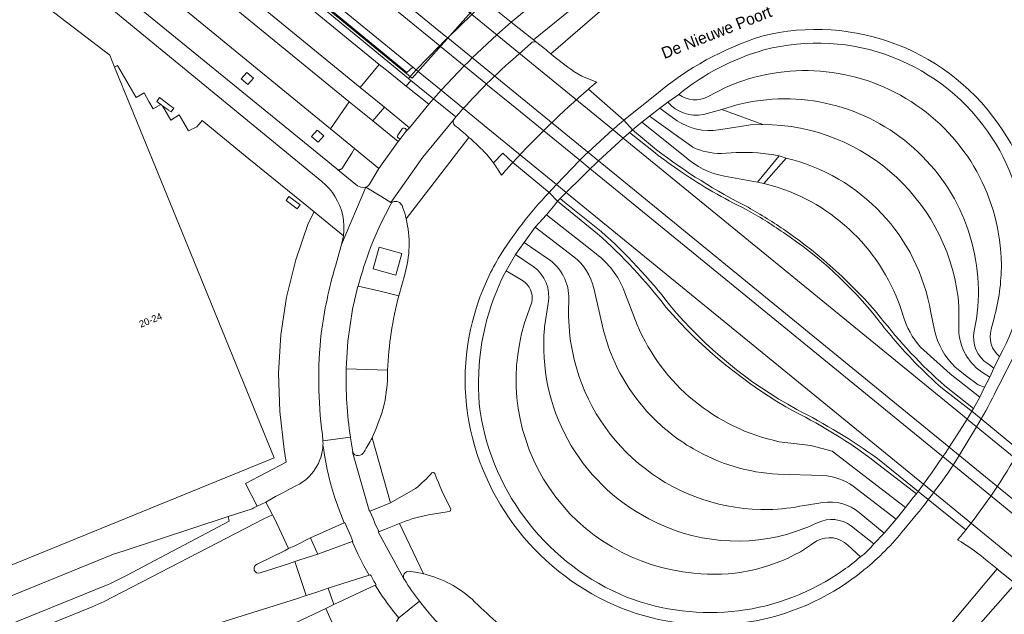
# Model space of a CAD drawing. Header units: metres. Extents: x 151448 to 154749, y 463108 to 465296.
# Tile 286 of 449: x 154432 to 154539, y 463343 to 463407. Entities that reach past the tile are written whole.
import ezdxf
from ezdxf.enums import TextEntityAlignment as Align

# ---------------------------------------------------------------- set-up
doc = ezdxf.new("R2010")
doc.units = ezdxf.units.M
for name, color, linetype, lineweight in [('B-PV-GR-GROENVOORZIENING-GV', 253, 'Continuous', 9), ('B-PV-IE-MEUBILAIR_WEGMEUBILAIR-G', 253, 'Continuous', 9), ('B-PV-IE-TERREINAFSCHEIDING_KUNSTMATIG_MUUR-GV', 253, 'Continuous', 9), ('B-PV-KW-KUNSTWERK_DEK-GV', 253, 'Continuous', 9), ('B-PV-KW-KUNSTWERK_LANDHOOFD-GV', 253, 'Continuous', 9), ('B-PV-OG-BEBOUWING-GV', 1, 'Continuous', 9), ('B-PV-OG-BEBOUWING-T18', 2, 'Continuous', 9), ('B-PV-OG-TERREIN_BEGROEID-GV', 253, 'Continuous', 9), ('B-PV-OG-TERREIN_ERF-GV', 253, 'Continuous', 9), ('B-PV-OG-TOPOGRAFIE-T18', 2, 'Continuous', 9), ('B-PV-VH-GESLOTENVERHARDING_ASFALT-GV', 253, 'Continuous', 9), ('B-PV-VH-OPENVERHARDING_BETONSTRAATSTEEN-GV', 253, 'Continuous', 9), ('B-PV-VH-OPENVERHARDING_TEGEL-GV', 253, 'Continuous', 9)]:
    doc.layers.add(name, color=color, linetype=linetype, lineweight=lineweight)
doc.styles.add('Drong', font='txt', dxfattribs={"height": 1.8})

msp = doc.modelspace()

# ---------------------------------------------------------------- linework, layer by layer
at = {"layer": 'B-PV-GR-GROENVOORZIENING-GV', "flags": 128}
for points in [[(154456.966, 463401.505), (154456.359, 463400.808), (154457.068, 463400.208), (154457.682, 463400.895)], [(154464.576, 463395.252), (154463.969, 463394.555), (154464.678, 463393.955), (154465.292, 463394.643)]]:
    msp.add_lwpolyline(points, close=True, dxfattribs=at)
msp.add_lwpolyline([(154437.634, 463332.403), (154438.167, 463331.299), (154438.494, 463330.622), (154462.861, 463342.217), (154465.508, 463343.476), (154466.391, 463343.896), (154465.786, 463345.661), (154464.538, 463345.239), (154463.408, 463344.878), (154462.33, 463344.531), (154453.477, 463341.744)], dxfattribs=at)
at = {"layer": 'B-PV-IE-MEUBILAIR_WEGMEUBILAIR-G', "flags": 128}
for points in [[(154397.262, 463477.333), (154481.825, 463408.691), (154474.85, 463400.871)], [(154474.85, 463400.871), (154391.141, 463469.563)]]:
    msp.add_lwpolyline(points, dxfattribs=at)
at = {"layer": 'B-PV-IE-TERREINAFSCHEIDING_KUNSTMATIG_MUUR-GV', "flags": 128}
msp.add_lwpolyline([(154474.935, 463402.067), (154474.27, 463401.498), (154391.554, 463469.619), (154390.953, 463469.958), (154390.777, 463469.764), (154432.919, 463435.059), (154474.461, 463400.848), (154475.292, 463401.773), (154475.293, 463401.774)], close=True, dxfattribs=at)
for points in [[(154498.683, 463395.272), (154498.546, 463395.15), (154498.373, 463394.996), (154501.131, 463392.783)], [(154501.298, 463393.112), (154498.683, 463395.272)], [(154490.588, 463387.549), (154494.913, 463384.045)], [(154495.306, 463384.279), (154491.337, 463387.466), (154490.871, 463387.84)], [(154532.216, 463367.279), (154535.125, 463365.061), (154535.414, 463364.823), (154535.601, 463365.128), (154532.483, 463367.566)], [(154529.609, 463356.154), (154529.176, 463356.505), (154525.213, 463359.711)], [(154524.874, 463359.404), (154529.402, 463355.873)]]:
    msp.add_lwpolyline(points, dxfattribs=at)
at = {"layer": 'B-PV-IE-TERREINAFSCHEIDING_KUNSTMATIG_MUUR-GV'}
for points in [[(154501.131, 463392.783, 0.0153377), (154503.963, 463390.736)], [(154511.191, 463386.9, -0.0444174), (154501.298, 463393.112)], [(154503.963, 463390.736, 0.0353306), (154510.974, 463386.674)], [(154490.871, 463387.84, 0.0034836), (154490.588, 463387.549)], [(154510.974, 463386.674, -0.0295563), (154515.013, 463384.157)], [(154515.265, 463384.355, 0.0203897), (154511.191, 463386.9)], [(154494.913, 463384.045, -0.0471492), (154502.304, 463376.101)], [(154502.731, 463376.3, 0.0484317), (154495.306, 463384.279)], [(154515.013, 463384.157, -0.0787685), (154525.23, 463374.772)], [(154525.504, 463375.025, 0.066586), (154515.265, 463384.355)], [(154502.304, 463376.101, 0.0862268), (154516.267, 463364.747)], [(154516.459, 463365.033, -0.094144), (154502.731, 463376.3)], [(154525.23, 463374.772, 0.0283194), (154529.212, 463370.155)], [(154532.483, 463367.566, -0.0470965), (154525.504, 463375.025)], [(154529.212, 463370.155, 0.0193712), (154532.216, 463367.279)], [(154525.213, 463359.711, 0.0376654), (154516.459, 463365.033)], [(154516.267, 463364.747, -0.0477446), (154524.874, 463359.404)], [(154529.402, 463355.873, 0.0040062), (154529.609, 463356.154)]]:
    msp.add_lwpolyline(points, format="xyb", dxfattribs=at)
at = {"layer": 'B-PV-KW-KUNSTWERK_DEK-GV', "flags": 128}
for points in [[(154489.168, 463404.075), (154488.335, 463404.736), (154487.99, 463405.01), (154485.564, 463406.938), (154482.692, 463409.253), (154482.217, 463408.676), (154481.301, 463407.781), (154478.699, 463405.239), (154478.698, 463405.238), (154478.255, 463404.805), (154477.833, 463404.373), (154477.831, 463404.371), (154475.293, 463401.774), (154475.292, 463401.773), (154474.461, 463400.848), (154474.722, 463400.633), (154477.183, 463398.631), (154479.596, 463396.693), (154479.388, 463396.451)], [(154494.82, 463400.455), (154493.656, 463400.896), (154493.195, 463401.105), (154492.329, 463401.615)], [(154498.373, 463394.996), (154498.546, 463395.15), (154498.683, 463395.272), (154497.77, 463396.326), (154493.938, 463399.699)], [(154490.871, 463387.84), (154491.524, 463388.506), (154493.237, 463390.213), (154494.121, 463391.071), (154494.122, 463391.072), (154494.731, 463391.655), (154495.008, 463391.917), (154496.776, 463393.561), (154497.69, 463394.389), (154498.373, 463394.996)], [(154485.731, 463391.744), (154489.683, 463388.518), (154490.588, 463387.549)], [(154540.557, 463360.586), (154536.423, 463363.992), (154535.414, 463364.823), (154534.901, 463363.984), (154533.815, 463362.266), (154532.941, 463360.928), (154532.575, 463360.379), (154532.267, 463359.92)], [(154532.267, 463359.92), (154531.101, 463358.231), (154530.166, 463356.918), (154529.609, 463356.154), (154529.74, 463356.048), (154530.697, 463355.272), (154534.744, 463351.989)], [(154536.698, 463348.935), (154538.153, 463347.754), (154538.257, 463347.669), (154539.739, 463346.455)]]:
    msp.add_lwpolyline(points, dxfattribs=at)
at = {"layer": 'B-PV-KW-KUNSTWERK_DEK-GV'}
for points in [[(154489.857, 463403.507, -0.0024406), (154489.168, 463404.075)], [(154492.329, 463401.615, -0.0142598), (154489.857, 463403.507)], [(154493.938, 463399.699, -0.0024276), (154494.82, 463400.455)], [(154479.388, 463396.451, 0.4090456), (154479.468, 463395.771)], [(154479.468, 463395.771, -0.0126757), (154481.001, 463394.47)], [(154481.001, 463394.47, -0.0120184), (154482.46, 463393.103)], [(154482.46, 463393.103, -0.0353573), (154483.643, 463391.713)], [(154483.643, 463391.713, -0.030615), (154484.516, 463390.368)], [(154484.516, 463390.368, -0.0019462), (154485.731, 463391.744)], [(154490.588, 463387.549, -0.0034836), (154490.871, 463387.84)], [(154534.744, 463351.989, -0.0050081), (154533.863, 463350.896)], [(154533.863, 463350.896, -0.0441802), (154536.698, 463348.935)]]:
    msp.add_lwpolyline(points, format="xyb", dxfattribs=at)
at = {"layer": 'B-PV-KW-KUNSTWERK_LANDHOOFD-GV', "flags": 128}
for points in [[(154485.564, 463406.938), (154482.692, 463409.253), (154482.217, 463408.676), (154481.301, 463407.781), (154496.568, 463395.306), (154496.601, 463395.279), (154497.69, 463394.389), (154498.373, 463394.996), (154498.546, 463395.15), (154498.683, 463395.272), (154497.77, 463396.326), (154493.938, 463399.699)], [(154489.168, 463404.075), (154488.335, 463404.736), (154487.99, 463405.01), (154485.564, 463406.938)], [(154490.871, 463387.84), (154491.524, 463388.506), (154490.46, 463389.376), (154483.052, 463395.432), (154480.397, 463397.602), (154477.997, 463399.564), (154475.503, 463401.603), (154475.297, 463401.771), (154475.293, 463401.774), (154475.292, 463401.773), (154474.461, 463400.848), (154474.722, 463400.633), (154477.183, 463398.631), (154479.596, 463396.693), (154479.388, 463396.451)], [(154494.82, 463400.455), (154493.656, 463400.896), (154493.195, 463401.105), (154492.329, 463401.615)], [(154485.731, 463391.744), (154489.683, 463388.518), (154490.588, 463387.549)], [(154540.557, 463360.586), (154536.423, 463363.992), (154535.414, 463364.823), (154534.901, 463363.984), (154551.309, 463350.576), (154551.31, 463350.577), (154551.791, 463351.332), (154548.929, 463353.69), (154546.746, 463355.488)], [(154543.111, 463345.205), (154543.114, 463345.202), (154545.335, 463343.4), (154545.84, 463342.991), (154546.372, 463343.666), (154546.374, 463343.668), (154530.166, 463356.918), (154529.609, 463356.154), (154529.74, 463356.048), (154530.697, 463355.272), (154534.744, 463351.989)], [(154536.698, 463348.935), (154538.153, 463347.754), (154538.257, 463347.669), (154539.739, 463346.455)]]:
    msp.add_lwpolyline(points, dxfattribs=at)
at = {"layer": 'B-PV-KW-KUNSTWERK_LANDHOOFD-GV'}
for points in [[(154489.857, 463403.507, -0.0024406), (154489.168, 463404.075)], [(154492.329, 463401.615, -0.0142598), (154489.857, 463403.507)], [(154493.938, 463399.699, -0.0024276), (154494.82, 463400.455)], [(154479.388, 463396.451, 0.4090456), (154479.468, 463395.771)], [(154479.468, 463395.771, -0.0126757), (154481.001, 463394.47)], [(154481.001, 463394.47, -0.0120184), (154482.46, 463393.103)], [(154482.46, 463393.103, -0.0353573), (154483.643, 463391.713)], [(154483.643, 463391.713, -0.030615), (154484.516, 463390.368)], [(154484.516, 463390.368, -0.0019462), (154485.731, 463391.744)], [(154490.588, 463387.549, -0.0034836), (154490.871, 463387.84)], [(154534.744, 463351.989, -0.0050081), (154533.863, 463350.896)], [(154533.863, 463350.896, -0.0441802), (154536.698, 463348.935)]]:
    msp.add_lwpolyline(points, format="xyb", dxfattribs=at)
at = {"layer": 'B-PV-OG-BEBOUWING-GV', "flags": 128}
msp.add_lwpolyline([(154403.774, 463336.867), (154459.928, 463359.775), (154450.897, 463381.916), (154444.491, 463397.594), (154442.667, 463402.075), (154442.147, 463403.353), (154421.362, 463419.229)], dxfattribs=at)
for points in [[(154447.668, 463398.027), (154447.851, 463397.893), (154448.474, 463397.433), (154448.475, 463397.418), (154448.78, 463397.219), (154449.059, 463397.621), (154448.766, 463397.841), (154448.764, 463397.855), (154447.523, 463398.772), (154447.232, 463398.349)], [(154461.532, 463388.07), (154461.216, 463387.647), (154462.415, 463386.743), (154462.73, 463387.157)]]:
    msp.add_lwpolyline(points, close=True, dxfattribs=at)
at = {"layer": 'B-PV-OG-TERREIN_BEGROEID-GV'}
for points in [[(154537.607, 463394.398, 0.3242203), (154512.911, 463403.929)], [(154512.911, 463403.929, 0.1039662), (154503.707, 463399.118)], [(154508.764, 463399.861, -0.5392566), (154538.6, 463380.728)], [(154503.707, 463399.118, 0.295573), (154506.867, 463398.902)], [(154506.36, 463396.937, -0.2694398), (154502.529, 463398.267)], [(154535.914, 463374.823, 0.5328078), (154509.991, 463397.989)], [(154512.778, 463395.872, -0.3905273), (154534.014, 463376.125)], [(154538.403, 463370.737, 0.2747986), (154537.607, 463394.398)], [(154508.298, 463392.724, -0.1052341), (154505.219, 463393.398)], [(154514.577, 463392.454, 0.0614186), (154509.905, 463392.823)], [(154504.353, 463392.389, 0.1327726), (154508.637, 463390.262)], [(154530.968, 463375.529, 0.3006448), (154515.3, 463392.228)], [(154513.202, 463389.414, -0.2500172), (154527.69, 463376.056)], [(154473.683, 463387.208, 0.4041447), (154472.649, 463387.432)], [(154474.216, 463385.658, 0.0577119), (154473.842, 463386.86)], [(154474.047, 463379.628, 0.1315639), (154474.216, 463385.658)], [(154470.366, 463382.553, 0.0274819), (154469.021, 463378.368)], [(154491.807, 463376.91, 0.2602653), (154489.503, 463381.36)], [(154492.34, 463381.551, -0.1680361), (154494.518, 463378.135)], [(154497.75, 463377.948, 0.1377366), (154494.774, 463381.849)], [(154485.013, 463380.034, 0.0219176), (154484.036, 463377.941)], [(154487.96, 463380.493, -0.2974586), (154489.558, 463376.505)], [(154538.6, 463380.728, -0.0681326), (154537.806, 463374.916)], [(154487.799, 463376.627, 0.3004184), (154486.806, 463378.988)], [(154484.036, 463377.941, 0.1280598), (154482.208, 463364.791)], [(154492.185, 463371.347, -0.0512051), (154491.786, 463375.664)], [(154528.122, 463374.725, 0.1188357), (154530.197, 463371.421)], [(154505.322, 463347.312, -0.4765871), (154487.012, 463374.4)], [(154489.173, 463373.784, 0.3039905), (154500.473, 463353.186)], [(154495.553, 463373.575, 0.1214789), (154500.257, 463364.815)], [(154514.558, 463361.533, -0.2449651), (154499.2, 463374.187)], [(154533.605, 463369.598, -0.1449198), (154531.357, 463373.611)], [(154533.998, 463374.081, 0.2569535), (154536.44, 463369.083)], [(154537.161, 463369.946, -0.315825), (154535.673, 463373.524)], [(154537.51, 463373.7, 0.3087372), (154538.403, 463370.737)], [(154512.575, 463354.188, -0.3521076), (154492.185, 463371.347)], [(154467.733, 463369.428, 0.0460855), (154468.188, 463362.03)], [(154471.691, 463365.024, 0.0653084), (154472.201, 463369.282)], [(154470.518, 463361.944, 0.032742), (154471.691, 463365.024)], [(154482.208, 463364.791, 0.2624816), (154498.059, 463344.716)], [(154500.257, 463364.815, 0.0782123), (154505.277, 463360.753)], [(154469.678, 463360.442, 0.008968), (154470.518, 463361.944)], [(154505.277, 463360.753, 0.1166866), (154514.436, 463358)], [(154468.444, 463360.425, 0.395725), (154469.025, 463360.033)], [(154469.025, 463360.033, 0.2488642), (154469.678, 463360.442)], [(154519.261, 463357.873, -0.1405704), (154522.578, 463356.719)], [(154513.387, 463354.191, -0.0110657), (154512.575, 463354.188)], [(154517.287, 463354.638, -0.0462727), (154513.387, 463354.191)], [(154523.219, 463353.884, 0.2089857), (154519.275, 463354.942)], [(154500.473, 463353.186, 0.2072278), (154516.338, 463351.802)], [(154518.703, 463352.761, -0.2815876), (154522.368, 463352.403)], [(154516.338, 463351.802, 0.0319364), (154518.703, 463352.761)], [(154521.972, 463350.317, 0.3319628), (154518.637, 463350.8)], [(154516.854, 463349.625, -0.1584213), (154505.322, 463347.312)], [(154521.501, 463347.625, 0.0233283), (154523.344, 463349.064)], [(154474.11, 463347.353, 0.3283997), (154473.964, 463346.702)], [(154474.702, 463347.498, 0.1973789), (154474.11, 463347.353)], [(154481.337, 463344.477, 0.1228178), (154476.247, 463347.178)], [(154498.059, 463344.716, 0.2514006), (154521.501, 463347.625)], [(154474.011, 463346.616, 0.034306), (154475.662, 463344.268)], [(154475.662, 463344.268, 0.1103718), (154489.184, 463332.991)], [(154486.623, 463339.808, -0.0248097), (154481.337, 463344.477)]]:
    msp.add_lwpolyline(points, format="xyb", dxfattribs=at)
at = {"layer": 'B-PV-OG-TERREIN_BEGROEID-GV', "flags": 128}
for points in [[(154506.867, 463398.902), (154508.764, 463399.861)], [(154502.529, 463398.267), (154501.655, 463397.641), (154502.388, 463397.087), (154503.537, 463396.273), (154504.035, 463395.967), (154504.56, 463395.709), (154505.106, 463395.502), (154505.67, 463395.347), (154506.246, 463395.246), (154506.828, 463395.199), (154507.413, 463395.207), (154507.994, 463395.27), (154510.129, 463395.62), (154511.447, 463395.816), (154512.778, 463395.872), (154508.369, 463397.498)], [(154509.991, 463397.989), (154508.369, 463397.498)], [(154508.369, 463397.498), (154506.36, 463396.937)], [(154508.369, 463397.498), (154512.778, 463395.872)], [(154505.219, 463393.398), (154500.517, 463396.764), (154499.699, 463396.122), (154504.353, 463392.389)], [(154509.905, 463392.823), (154508.298, 463392.724)], [(154508.637, 463390.262), (154512.231, 463389.62), (154514.577, 463392.454)], [(154515.3, 463392.228), (154512.916, 463389.481)], [(154512.916, 463389.481), (154513.202, 463389.414)], [(154472.649, 463387.432), (154472.629, 463387.393), (154472.548, 463387.236), (154471.387, 463384.998), (154470.563, 463383.074), (154470.366, 463382.553)], [(154473.842, 463386.86), (154473.77, 463387.102), (154473.683, 463387.208)], [(154494.774, 463381.849), (154489.375, 463386.098), (154488.149, 463384.734), (154492.34, 463381.551)], [(154489.503, 463381.36), (154486.985, 463383.104), (154486.03, 463381.784), (154487.96, 463380.493)], [(154486.806, 463378.988), (154485.013, 463380.034)], [(154469.021, 463378.368), (154471.259, 463377.848), (154473.406, 463377.31), (154473.725, 463378.463), (154474.047, 463379.628)], [(154494.518, 463378.135), (154495.553, 463373.575)], [(154499.2, 463374.187), (154497.75, 463377.948)], [(154487.012, 463374.4), (154487.323, 463375.281), (154487.799, 463376.627)], [(154491.786, 463375.664), (154491.807, 463376.91)], [(154489.558, 463376.505), (154489.188, 463373.951), (154489.173, 463373.784)], [(154527.69, 463376.056), (154528.122, 463374.725)], [(154531.357, 463373.611), (154530.968, 463375.529)], [(154534.014, 463376.125), (154533.998, 463374.081)], [(154535.673, 463373.524), (154535.914, 463374.823)], [(154537.806, 463374.916), (154537.51, 463373.7)], [(154530.197, 463371.421), (154533.048, 463368.86), (154536.26, 463366.351), (154536.765, 463367.425), (154536.095, 463367.689), (154534.838, 463368.627), (154533.605, 463369.598)], [(154472.201, 463369.282), (154467.733, 463369.428)], [(154536.44, 463369.083), (154537.347, 463368.519), (154537.785, 463369.473), (154537.161, 463369.946)], [(154468.188, 463362.03), (154468.199, 463361.957), (154468.444, 463360.425)], [(154522.578, 463356.719), (154527.234, 463353.155), (154528.242, 463354.415), (154520.283, 463360.521), (154517.972, 463361.102), (154514.558, 463361.533)], [(154514.436, 463358), (154519.261, 463357.873)], [(154519.275, 463354.942), (154517.287, 463354.638)], [(154522.368, 463352.403), (154524.792, 463350.476), (154525.935, 463351.646), (154523.219, 463353.884)], [(154518.637, 463350.8), (154518.053, 463350.415), (154516.854, 463349.625)], [(154523.344, 463349.064), (154521.972, 463350.317)], [(154476.247, 463347.178), (154476.07, 463347.222), (154475.48, 463347.368), (154474.702, 463347.498)], [(154473.964, 463346.702), (154474.011, 463346.616)]]:
    msp.add_lwpolyline(points, dxfattribs=at)
for points in [[(154515.3, 463392.228), (154514.577, 463392.454), (154512.231, 463389.62), (154512.916, 463389.481)], [(154473.09, 463379.567), (154470.644, 463380.252), (154471.298, 463382.586), (154473.743, 463381.901)]]:
    msp.add_lwpolyline(points, close=True, dxfattribs=at)
at = {"layer": 'B-PV-OG-TERREIN_ERF-GV', "flags": 128}
for points in [[(154501.131, 463392.783), (154498.373, 463394.996), (154497.69, 463394.389), (154498.076, 463394.074), (154534.611, 463364.221), (154534.897, 463363.987), (154534.901, 463363.984), (154535.414, 463364.823), (154535.125, 463365.061), (154532.216, 463367.279)], [(154491.524, 463388.506), (154490.871, 463387.84), (154491.337, 463387.466), (154495.306, 463384.279)], [(154525.213, 463359.711), (154529.176, 463356.505), (154529.609, 463356.154), (154530.166, 463356.918), (154491.955, 463388.154), (154491.524, 463388.506)]]:
    msp.add_lwpolyline(points, dxfattribs=at)
at = {"layer": 'B-PV-OG-TERREIN_ERF-GV'}
for points in [[(154503.963, 463390.736, -0.0153377), (154501.131, 463392.783)], [(154510.974, 463386.674, -0.0353306), (154503.963, 463390.736)], [(154515.013, 463384.157, 0.0295563), (154510.974, 463386.674)], [(154495.306, 463384.279, -0.0484317), (154502.731, 463376.3)], [(154525.23, 463374.772, 0.0787685), (154515.013, 463384.157)], [(154502.731, 463376.3, 0.094144), (154516.459, 463365.033)], [(154529.212, 463370.155, -0.0283194), (154525.23, 463374.772)], [(154532.216, 463367.279, -0.0193712), (154529.212, 463370.155)], [(154516.459, 463365.033, -0.0376654), (154525.213, 463359.711)]]:
    msp.add_lwpolyline(points, format="xyb", dxfattribs=at)
at = {"layer": 'B-PV-VH-GESLOTENVERHARDING_ASFALT-GV', "flags": 128}
for points in [[(154438.38, 463425.168), (154469.248, 463399.855), (154471.284, 463402.354), (154432.332, 463434.257), (154387.383, 463471.071), (154387.36, 463471.091), (154383.661, 463474.124), (154353.768, 463498.636), (154351.657, 463495.969), (154351.993, 463495.703), (154366.634, 463483.897), (154425.754, 463435.457), (154430.095, 463431.194), (154437.411, 463424.011)], [(154393.904, 463480.004), (154391.132, 463476.814), (154402.81, 463467.232), (154436.385, 463439.804), (154478.332, 463405.539), (154478.699, 463405.239), (154495.008, 463391.917), (154495.359, 463391.63), (154532.941, 463360.928), (154549.282, 463347.581), (154603.293, 463303.46), (154605.647, 463306.186), (154604.275, 463307.297), (154551.309, 463350.576), (154534.901, 463363.984), (154534.897, 463363.987), (154534.611, 463364.221), (154498.076, 463394.074), (154497.69, 463394.389), (154496.601, 463395.279)], [(154496.601, 463395.279), (154496.568, 463395.306), (154481.301, 463407.781), (154481.271, 463407.806), (154481.135, 463407.917), (154480.905, 463408.105), (154438.522, 463442.736), (154397.192, 463476.508), (154396.431, 463477.179), (154394.111, 463479.1)], [(154474.461, 463400.848), (154432.919, 463435.059), (154390.777, 463469.764), (154390.953, 463469.958), (154391.554, 463469.619), (154391.791, 463469.969), (154388.51, 463472.497)], [(154388.51, 463472.497), (154391.791, 463469.969), (154433.525, 463435.886), (154474.935, 463402.067), (154475.293, 463401.774), (154475.297, 463401.771), (154475.503, 463401.603), (154477.997, 463399.564), (154480.397, 463397.602), (154483.052, 463395.432), (154490.46, 463389.376), (154491.524, 463388.506), (154491.955, 463388.154), (154530.166, 463356.918), (154546.374, 463343.668), (154598.877, 463300.749), (154600.228, 463299.699), (154602.584, 463302.494)], [(154387.36, 463471.091), (154387.383, 463471.071), (154432.332, 463434.257), (154471.284, 463402.354), (154472.262, 463401.586), (154474.208, 463400.001), (154474.709, 463400.617), (154474.722, 463400.633), (154474.461, 463400.848)], [(154602.584, 463302.494), (154548.58, 463346.598), (154532.267, 463359.92), (154532.263, 463359.923), (154531.938, 463360.188), (154494.478, 463390.779), (154494.121, 463391.071), (154492.988, 463391.996), (154485.599, 463398.03), (154482.841, 463400.282), (154482.821, 463400.299), (154480.485, 463402.206), (154477.914, 463404.306), (154477.833, 463404.373), (154435.66, 463438.811), (154402.148, 463466.178)], [(154549.282, 463347.581), (154532.941, 463360.928), (154495.359, 463391.63), (154495.008, 463391.917), (154478.699, 463405.239), (154478.332, 463405.539), (154436.385, 463439.804), (154435.66, 463438.811), (154477.833, 463404.373), (154477.914, 463404.306), (154480.485, 463402.206), (154482.821, 463400.299), (154482.841, 463400.282), (154485.599, 463398.03), (154492.988, 463391.996), (154494.121, 463391.071), (154494.478, 463390.779), (154531.938, 463360.188), (154532.263, 463359.923), (154532.267, 463359.92), (154548.58, 463346.598)], [(154468.035, 463398.315), (154467.991, 463398.349), (154441.837, 463419.77), (154441.05, 463420.432), (154440.282, 463421.114), (154437.411, 463424.011), (154430.095, 463431.194), (154428.351, 463428.218), (154433.634, 463422.972), (154438.613, 463418.072)], [(154437.411, 463424.011), (154440.282, 463421.114), (154441.05, 463420.432), (154441.837, 463419.77), (154467.991, 463398.349), (154468.035, 463398.315), (154468.945, 463397.607), (154470.611, 463396.27), (154471.847, 463397.753), (154470.152, 463399.107), (154469.248, 463399.855), (154438.38, 463425.168)], [(154440.469, 463416.429), (154441.989, 463415.092), (154466.01, 463395.405), (154468.035, 463398.315)], [(154493.294, 463409.332), (154492.526, 463408.706), (154487.99, 463405.01), (154488.335, 463404.736), (154489.168, 463404.075)], [(154489.857, 463403.507), (154495.407, 463408.317), (154494.09, 463408.391), (154493.775, 463408.472), (154493.237, 463408.728)], [(154495.407, 463408.317), (154489.857, 463403.507)], [(154488.335, 463404.736), (154487.99, 463405.01), (154485.564, 463406.938), (154484.004, 463405.574), (154481.351, 463403.073), (154481.35, 463403.072), (154480.94, 463402.662), (154480.485, 463402.206)], [(154487.716, 463404.678), (154485.738, 463402.91)], [(154485.738, 463402.91), (154487.716, 463404.678)], [(154489.168, 463404.075), (154488.335, 463404.736)], [(154480.485, 463402.206), (154480.484, 463402.205), (154477.997, 463399.564), (154477.183, 463398.631), (154479.596, 463396.693)], [(154494.82, 463400.455), (154493.656, 463400.896), (154493.195, 463401.105), (154492.329, 463401.615)], [(154492.329, 463401.615), (154493.195, 463401.105), (154493.656, 463400.896), (154494.82, 463400.455)], [(154493.938, 463399.699), (154497.77, 463396.326), (154501.289, 463399.158)], [(154497.441, 463396.052), (154497.77, 463396.326), (154493.938, 463399.699)], [(154503.707, 463399.118), (154502.529, 463398.267)], [(154508.764, 463399.861), (154506.867, 463398.902)], [(154506.36, 463396.937), (154508.369, 463397.498), (154509.991, 463397.989)], [(154501.655, 463397.641), (154500.517, 463396.764), (154505.219, 463393.398)], [(154512.778, 463395.872), (154511.447, 463395.816), (154510.129, 463395.62), (154507.994, 463395.27), (154507.413, 463395.207), (154506.828, 463395.199), (154506.246, 463395.246), (154505.67, 463395.347), (154505.106, 463395.502), (154504.56, 463395.709), (154504.035, 463395.967), (154503.537, 463396.273), (154502.388, 463397.087), (154501.655, 463397.641)], [(154479.388, 463396.451), (154476.015, 463392.334), (154472.539, 463387.438), (154472.629, 463387.393), (154472.649, 463387.432)], [(154479.596, 463396.693), (154479.388, 463396.451)], [(154504.353, 463392.389), (154499.699, 463396.122), (154499.104, 463395.594), (154498.683, 463395.272), (154501.298, 463393.112)], [(154473.789, 463395.392), (154473.31, 463394.72)], [(154473.629, 463394.37), (154474.155, 463395.099)], [(154493.58, 463392.574), (154493.877, 463392.84), (154496.568, 463395.306)], [(154481.001, 463394.47), (154474.216, 463385.658)], [(154474.216, 463385.658), (154481.001, 463394.47)], [(154483.643, 463391.713), (154484.652, 463392.747), (154485.731, 463391.744)], [(154490.46, 463389.376), (154492.988, 463391.996), (154492.989, 463391.997), (154493.58, 463392.574)], [(154508.298, 463392.724), (154509.905, 463392.823)], [(154489.683, 463388.518), (154485.731, 463391.744)], [(154485.731, 463391.744), (154489.683, 463388.518)], [(154514.577, 463392.454), (154515.3, 463392.228)], [(154513.202, 463389.414), (154512.916, 463389.481), (154512.231, 463389.62), (154508.637, 463390.262)], [(154473.683, 463387.208), (154473.77, 463387.102), (154473.842, 463386.86)], [(154494.913, 463384.045), (154490.588, 463387.549), (154490.281, 463387.17), (154489.375, 463386.098), (154494.774, 463381.849)], [(154492.34, 463381.551), (154488.149, 463384.734), (154486.985, 463383.104), (154489.503, 463381.36)], [(154487.96, 463380.493), (154486.03, 463381.784), (154485.013, 463380.034), (154486.806, 463378.988)], [(154474.047, 463379.628), (154473.725, 463378.463), (154473.406, 463377.31)], [(154495.553, 463373.575), (154494.518, 463378.135)], [(154497.75, 463377.948), (154499.2, 463374.187)], [(154487.799, 463376.627), (154487.323, 463375.281), (154487.012, 463374.4)], [(154491.807, 463376.91), (154491.786, 463375.664)], [(154489.173, 463373.784), (154489.188, 463373.951), (154489.558, 463376.505)], [(154528.122, 463374.725), (154527.69, 463376.056)], [(154530.968, 463375.529), (154531.357, 463373.611)], [(154533.998, 463374.081), (154534.014, 463376.125)], [(154535.914, 463374.823), (154535.673, 463373.524)], [(154537.51, 463373.7), (154537.806, 463374.916)], [(154532.483, 463367.566), (154535.601, 463365.128), (154536.26, 463366.351), (154533.048, 463368.86), (154530.197, 463371.421)], [(154537.161, 463369.946), (154537.785, 463369.473), (154538.403, 463370.737)], [(154540.102, 463371.081), (154538.312, 463367.599)], [(154533.605, 463369.598), (154534.838, 463368.627), (154536.095, 463367.689), (154536.765, 463367.425), (154537.347, 463368.519), (154536.44, 463369.083)], [(154536.423, 463363.992), (154535.925, 463363.147), (154534.051, 463360.023), (154534.05, 463360.022), (154533.687, 463359.465), (154533.383, 463359.008), (154532.719, 463358.034), (154532.683, 463357.982), (154532.001, 463357.018), (154531.964, 463356.967), (154531.268, 463356.017), (154531.174, 463355.892), (154530.697, 463355.272), (154534.744, 463351.989)], [(154540.557, 463360.586), (154536.423, 463363.992)], [(154536.423, 463363.992), (154540.557, 463360.586)], [(154471.243, 463351.805), (154470.821, 463352.729), (154470.63, 463353.229), (154470.283, 463354.01), (154470.196, 463354.101), (154468.412, 463360.403), (154468.444, 463360.425), (154468.199, 463361.957), (154468.188, 463362.03), (154465.193, 463361.635), (154465.202, 463361.509), (154465.213, 463361.285), (154465.209, 463361.172), (154465.26, 463360.852), (154465.377, 463360.076), (154465.514, 463359.303), (154465.67, 463358.533), (154465.845, 463357.768), (154466.039, 463357.007), (154466.463, 463355.571), (154466.956, 463354.156), (154467.515, 463352.767), (154467.589, 463352.8), (154467.804, 463352.282), (154468.206, 463351.294), (154468.428, 463350.733), (154468.375, 463350.714), (154468.975, 463349.394), (154469.631, 463348.101), (154470.197, 463347.093), (154470.199, 463347.09), (154470.328, 463347.132)], [(154468.444, 463360.425), (154468.412, 463360.403), (154470.196, 463354.101), (154470.283, 463354.01), (154471.303, 463354.406), (154472.506, 463354.927), (154470.518, 463361.944)], [(154470.518, 463361.944), (154472.506, 463354.927), (154475.231, 463356.46)], [(154466.039, 463357.007), (154465.845, 463357.768), (154465.67, 463358.533), (154465.514, 463359.303), (154465.377, 463360.076), (154465.26, 463360.852), (154465.209, 463361.172)], [(154514.558, 463361.533), (154517.972, 463361.102), (154520.283, 463360.521), (154528.242, 463354.415), (154529.07, 463355.489), (154529.402, 463355.873), (154524.874, 463359.404)], [(154519.261, 463357.873), (154514.436, 463358)], [(154462.353, 463356.781), (154461.459, 463356.31), (154460.937, 463356.025), (154460.067, 463355.609), (154459.027, 463355.002), (154459.746, 463353.626), (154459.951, 463353.233), (154461.491, 463349.954), (154462.159, 463350.277), (154463.85, 463351.125), (154467.515, 463352.767), (154466.956, 463354.156), (154466.463, 463355.571), (154466.039, 463357.007)], [(154475.231, 463356.46), (154472.506, 463354.927), (154471.303, 463354.406), (154470.283, 463354.01)], [(154523.219, 463353.884), (154525.935, 463351.646), (154527.234, 463353.155), (154522.578, 463356.719)], [(154534.744, 463351.989), (154530.697, 463355.272)], [(154441.618, 463345.916), (154402.949, 463330.23), (154397.917, 463328.184), (154398.51, 463326.714), (154440.225, 463343.662), (154441.545, 463344.244), (154458.812, 463353.168), (154459.746, 463353.626), (154459.027, 463355.002), (154458.104, 463354.559)], [(154458.104, 463354.559), (154457.717, 463354.373), (154457.548, 463354.275), (154454.952, 463353.421), (154455.046, 463352.929), (154443.959, 463347.061)], [(154474.918, 463353.22), (154476.615, 463353.62), (154478.866, 463353.988), (154478.997, 463354.056), (154479.032, 463354.279)], [(154479.032, 463354.279), (154478.997, 463354.056), (154478.866, 463353.988), (154476.615, 463353.62), (154474.918, 463353.22)], [(154517.287, 463354.638), (154519.275, 463354.942)], [(154458.078, 463348.276), (154461.115, 463349.772), (154461.491, 463349.954), (154459.951, 463353.233), (154459.746, 463353.626), (154458.812, 463353.168), (154441.545, 463344.244), (154440.225, 463343.662), (154398.51, 463326.714), (154399.783, 463323.553), (154408.878, 463327.292)], [(154454.952, 463353.421), (154443.709, 463349.732), (154442.56, 463349.365), (154429.78, 463344.149), (154428.539, 463343.643), (154412.366, 463337.06), (154407.12, 463334.92), (154403.278, 463330.603), (154403.148, 463330.458), (154402.949, 463330.23), (154441.618, 463345.916)], [(154443.959, 463347.061), (154455.046, 463352.929), (154454.952, 463353.421)], [(154470.283, 463354.01), (154470.63, 463353.229), (154470.821, 463352.729), (154471.243, 463351.805), (154471.257, 463351.773), (154472.228, 463352.169), (154473.489, 463352.67)], [(154474.702, 463347.498), (154475.48, 463347.368), (154476.07, 463347.222), (154473.489, 463352.67), (154472.228, 463352.169), (154471.257, 463351.773), (154471.243, 463351.805), (154471.193, 463351.778), (154473.964, 463346.702)], [(154473.489, 463352.67), (154476.07, 463347.222), (154476.247, 463347.178)], [(154524.792, 463350.476), (154522.368, 463352.403)], [(154458.416, 463347.33), (154461.588, 463348.36), (154462.171, 463348.549), (154462.722, 463348.728), (154464.648, 463349.353), (154464.415, 463349.911), (154464.126, 463350.553), (154463.85, 463351.125), (154462.159, 463350.277), (154461.491, 463349.954), (154461.115, 463349.772), (154458.078, 463348.276)], [(154474.011, 463346.616), (154473.964, 463346.702), (154471.193, 463351.778), (154471.243, 463351.805)], [(154516.854, 463349.625), (154518.053, 463350.415), (154518.637, 463350.8)], [(154521.972, 463350.317), (154523.344, 463349.064)], [(154531.94, 463340.367), (154538.153, 463347.754), (154536.698, 463348.935)], [(154536.698, 463348.935), (154538.153, 463347.754), (154538.257, 463347.669), (154539.739, 463346.455)], [(154453.477, 463341.744), (154462.33, 463344.531), (154463.408, 463344.878), (154462.171, 463348.549), (154461.588, 463348.36), (154458.416, 463347.33)], [(154534.3, 463339.531), (154534.77, 463340.081), (154540.112, 463346.169), (154539.739, 463346.455), (154538.257, 463347.669), (154538.153, 463347.754), (154531.94, 463340.367), (154533.508, 463340.395)], [(154470.854, 463345.996), (154466.391, 463343.896), (154465.508, 463343.476)], [(154470.949, 463346.04), (154470.854, 463345.996)], [(154473.019, 463342.946), (154473.41, 463342.466), (154475.662, 463344.268)], [(154366.422, 463294.492), (154397.208, 463309.036), (154401.531, 463311.064), (154402.568, 463311.602), (154424.923, 463322.023), (154427.303, 463323.076), (154433.345, 463325.883), (154466.372, 463341.54), (154465.508, 463343.476), (154462.861, 463342.217), (154438.494, 463330.622), (154424.137, 463323.902), (154401.399, 463313.242), (154395.75, 463310.645), (154365.979, 463296.566)], [(154465.508, 463343.476), (154466.372, 463341.54)], [(154473.148, 463342.063), (154473.41, 463342.466), (154473.019, 463342.946)]]:
    msp.add_lwpolyline(points, dxfattribs=at)
for points in [[(154474.935, 463402.067), (154433.525, 463435.886), (154391.791, 463469.969), (154391.554, 463469.619), (154474.27, 463401.498)], [(154482.692, 463409.253), (154485.564, 463406.938), (154488.582, 463409.45), (154485.453, 463412.067), (154484.135, 463413.206), (154483.186, 463413.957), (154480.648, 463410.923), (154481.546, 463410.154)], [(154488.582, 463409.45), (154485.564, 463406.938), (154487.99, 463405.01), (154492.526, 463408.706)], [(154476.677, 463398.052), (154474.208, 463400.001), (154472.262, 463401.586), (154471.284, 463402.354), (154469.248, 463399.855), (154470.152, 463399.107), (154471.847, 463397.753), (154474.558, 463395.51)], [(154468.618, 463393.268), (154471.252, 463391.115), (154473.35, 463394.008), (154470.611, 463396.27), (154468.945, 463397.607), (154468.035, 463398.315), (154466.01, 463395.405)], [(154477.183, 463398.631), (154476.677, 463398.052), (154474.558, 463395.51), (154474.155, 463395.099), (154473.629, 463394.37), (154473.35, 463394.008), (154471.252, 463391.115), (154471.043, 463390.728), (154470.252, 463389.413), (154470.136, 463389.275), (154470.081, 463389.232), (154469.994, 463389.164), (154469.838, 463389.075), (154471.582, 463388.018), (154472.539, 463387.438), (154476.015, 463392.334), (154479.388, 463396.451), (154479.596, 463396.693)], [(154468.375, 463350.714), (154464.648, 463349.353), (154462.722, 463348.728), (154462.171, 463348.549), (154463.408, 463344.878), (154464.538, 463345.239), (154465.786, 463345.661), (154470.199, 463347.09), (154470.197, 463347.093), (154469.631, 463348.101), (154468.975, 463349.394)], [(154538.284, 463339.204), (154542.404, 463344.275), (154540.112, 463346.169), (154534.77, 463340.081)]]:
    msp.add_lwpolyline(points, close=True, dxfattribs=at)
at = {"layer": 'B-PV-VH-GESLOTENVERHARDING_ASFALT-GV'}
for points in [[(154501.289, 463399.158, -0.098172), (154512.687, 463405.413)], [(154512.687, 463405.413, -0.3211724), (154538.763, 463395.212)], [(154488.335, 463404.736, 0.3746877), (154487.716, 463404.678)], [(154487.716, 463404.678, -0.3746877), (154488.335, 463404.736)], [(154489.857, 463403.507, -0.0024406), (154489.168, 463404.075)], [(154489.168, 463404.075, 0.0024406), (154489.857, 463403.507)], [(154492.329, 463401.615, -0.0142598), (154489.857, 463403.507)], [(154489.857, 463403.507, 0.0142598), (154492.329, 463401.615)], [(154485.738, 463402.91, 0.0329307), (154479.596, 463396.693)], [(154479.596, 463396.693, -0.0329307), (154485.738, 463402.91)], [(154538.6, 463380.728, 0.5392566), (154508.764, 463399.861)], [(154493.938, 463399.699, -0.0024276), (154494.82, 463400.455)], [(154494.82, 463400.455, 0.0024276), (154493.938, 463399.699)], [(154485.731, 463391.744, -0.0277184), (154493.938, 463399.699)], [(154493.938, 463399.699, 0.0277184), (154485.731, 463391.744)], [(154506.867, 463398.902, -0.295573), (154503.707, 463399.118)], [(154502.529, 463398.267, 0.2694398), (154506.36, 463396.937)], [(154509.991, 463397.989, -0.5328078), (154535.914, 463374.823)], [(154479.388, 463396.451, 0.4090456), (154479.468, 463395.771)], [(154479.468, 463395.771, -0.4090456), (154479.388, 463396.451)], [(154479.468, 463395.771, -0.0126757), (154481.001, 463394.47)], [(154481.001, 463394.47, 0.0126757), (154479.468, 463395.771)], [(154496.568, 463395.306, -0.004538), (154497.441, 463396.052)], [(154534.014, 463376.125, 0.3905273), (154512.778, 463395.872)], [(154473.31, 463394.72, 0.7995808), (154473.629, 463394.37)], [(154474.155, 463395.099, 1.0336462), (154473.789, 463395.392)], [(154538.763, 463395.212, -0.2724715), (154540.102, 463371.081)], [(154481.001, 463394.47, -0.0120184), (154482.46, 463393.103)], [(154482.46, 463393.103, 0.0120184), (154481.001, 463394.47)], [(154482.46, 463393.103, -0.0353573), (154483.643, 463391.713)], [(154483.643, 463391.713, 0.0353573), (154482.46, 463393.103)], [(154501.298, 463393.112, 0.0444174), (154511.191, 463386.9)], [(154505.219, 463393.398, 0.1052341), (154508.298, 463392.724)], [(154509.905, 463392.823, -0.0614186), (154514.577, 463392.454)], [(154484.516, 463390.368, 0.030615), (154483.643, 463391.713)], [(154485.731, 463391.744, 0.0019462), (154484.516, 463390.368)], [(154508.637, 463390.262, -0.1327726), (154504.353, 463392.389)], [(154515.3, 463392.228, -0.3006448), (154530.968, 463375.529)], [(154489.683, 463388.518, -0.0042406), (154490.46, 463389.376)], [(154527.69, 463376.056, 0.2500172), (154513.202, 463389.414)], [(154484.175, 463381.376, -0.0523369), (154489.683, 463388.518)], [(154472.649, 463387.432, -0.4041447), (154473.683, 463387.208)], [(154473.842, 463386.86, -0.0577119), (154474.216, 463385.658)], [(154511.191, 463386.9, -0.0203897), (154515.265, 463384.355)], [(154474.216, 463385.658, -0.1315639), (154474.047, 463379.628)], [(154502.304, 463376.101, 0.0471492), (154494.913, 463384.045)], [(154515.265, 463384.355, -0.066586), (154525.504, 463375.025)], [(154482.884, 463378.872, -0.0266885), (154484.175, 463381.376)], [(154489.503, 463381.36, -0.2602653), (154491.807, 463376.91)], [(154494.518, 463378.135, 0.1680361), (154492.34, 463381.551)], [(154494.774, 463381.849, -0.1377366), (154497.75, 463377.948)], [(154489.558, 463376.505, 0.2974586), (154487.96, 463380.493)], [(154537.806, 463374.916, 0.0681326), (154538.6, 463380.728)], [(154480.835, 463364.583, -0.1406848), (154482.884, 463378.872)], [(154486.806, 463378.988, -0.3004184), (154487.799, 463376.627)], [(154473.406, 463377.31, 0.0546856), (154472.201, 463369.282)], [(154491.786, 463375.664, 0.0512051), (154492.185, 463371.347)], [(154516.267, 463364.747, -0.0862268), (154502.304, 463376.101)], [(154525.504, 463375.025, 0.0470965), (154532.483, 463367.566)], [(154530.197, 463371.421, -0.1188357), (154528.122, 463374.725)], [(154487.012, 463374.4, 0.4765871), (154505.322, 463347.312)], [(154500.473, 463353.186, -0.3039905), (154489.173, 463373.784)], [(154500.257, 463364.815, -0.1214789), (154495.553, 463373.575)], [(154499.2, 463374.187, 0.2449651), (154514.558, 463361.533)], [(154531.357, 463373.611, 0.1449198), (154533.605, 463369.598)], [(154536.44, 463369.083, -0.2569535), (154533.998, 463374.081)], [(154535.673, 463373.524, 0.315825), (154537.161, 463369.946)], [(154538.403, 463370.737, -0.3087372), (154537.51, 463373.7)], [(154492.185, 463371.347, 0.3521076), (154512.575, 463354.188)], [(154472.201, 463369.282, -0.0653084), (154471.691, 463365.024)], [(154538.312, 463367.599, -0.0163686), (154536.423, 463363.992)], [(154471.691, 463365.024, -0.032742), (154470.518, 463361.944)], [(154497.503, 463343.517, -0.2637411), (154480.835, 463364.583)], [(154505.277, 463360.753, -0.0782123), (154500.257, 463364.815)], [(154524.874, 463359.404, 0.0477446), (154516.267, 463364.747)], [(154470.518, 463361.944, -0.008968), (154469.678, 463360.442)], [(154465.209, 463361.172, -0.2705846), (154462.353, 463356.781)], [(154514.436, 463358, -0.1166866), (154505.277, 463360.753)], [(154540.557, 463360.586, -0.0369087), (154534.744, 463351.989)], [(154534.744, 463351.989, 0.0369087), (154540.557, 463360.586)], [(154469.025, 463360.033, -0.395725), (154468.444, 463360.425)], [(154469.678, 463360.442, -0.2488642), (154469.025, 463360.033)], [(154476.997, 463358.156, -0.0317722), (154475.231, 463356.46)], [(154475.231, 463356.46, 0.0317722), (154476.997, 463358.156)], [(154477.307, 463358.082, 0.4901161), (154476.997, 463358.156)], [(154476.997, 463358.156, -0.4901161), (154477.307, 463358.082)], [(154479.032, 463354.279, -0.0277456), (154477.307, 463358.082)], [(154477.307, 463358.082, 0.0277456), (154479.032, 463354.279)], [(154522.578, 463356.719, 0.1405704), (154519.261, 463357.873)], [(154530.697, 463355.272, -0.0158726), (154528.041, 463352.004)], [(154512.575, 463354.188, 0.0110657), (154513.387, 463354.191)], [(154513.387, 463354.191, 0.0462727), (154517.287, 463354.638)], [(154519.275, 463354.942, -0.2089857), (154523.219, 463353.884)], [(154473.489, 463352.67, -0.007268), (154474.918, 463353.22)], [(154474.918, 463353.22, 0.007268), (154473.489, 463352.67)], [(154516.338, 463351.802, -0.2072278), (154500.473, 463353.186)], [(154522.368, 463352.403, 0.2815876), (154518.703, 463352.761)], [(154518.703, 463352.761, -0.0319364), (154516.338, 463351.802)], [(154518.637, 463350.8, -0.3319628), (154521.972, 463350.317)], [(154528.041, 463352.004, -0.0548249), (154523.772, 463347.682)], [(154534.744, 463351.989, -0.0050081), (154533.863, 463350.896)], [(154533.863, 463350.896, 0.0050081), (154534.744, 463351.989)], [(154523.344, 463349.064, 0.0846108), (154524.792, 463350.476)], [(154533.863, 463350.896, -0.0441802), (154536.698, 463348.935)], [(154536.698, 463348.935, 0.0441802), (154533.863, 463350.896)], [(154505.322, 463347.312, 0.1584213), (154516.854, 463349.625)], [(154458.078, 463348.276, 0.9892862), (154458.416, 463347.33)], [(154458.416, 463347.33, -0.9892862), (154458.078, 463348.276)], [(154443.959, 463347.061, -0.0217949), (154441.618, 463345.916)], [(154441.618, 463345.916, 0.0217949), (154443.959, 463347.061)], [(154470.328, 463347.132, -0.0064178), (154470.949, 463346.04)], [(154473.964, 463346.702, -0.3283997), (154474.11, 463347.353)], [(154474.11, 463347.353, -0.1973789), (154474.702, 463347.498)], [(154476.247, 463347.178, -0.1228178), (154481.337, 463344.477)], [(154522.579, 463346.752, -0.2580312), (154497.503, 463343.517)], [(154523.772, 463347.682, -0.0146686), (154522.579, 463346.752)], [(154470.854, 463345.996, 0.027181), (154473.019, 463342.946)], [(154473.019, 463342.946, -0.027181), (154470.854, 463345.996)], [(154475.662, 463344.268, -0.034306), (154474.011, 463346.616)], [(154481.337, 463344.477, 0.0248097), (154486.623, 463339.808)]]:
    msp.add_lwpolyline(points, format="xyb", dxfattribs=at)
at = {"layer": 'B-PV-VH-OPENVERHARDING_BETONSTRAATSTEEN-GV', "flags": 128}
for points in [[(154421.977, 463428.341), (154419.303, 463427.236), (154424.261, 463423.199), (154465.083, 463389.693), (154465.496, 463389.328), (154465.878, 463388.933), (154466.225, 463388.502), (154466.536, 463388.044), (154466.798, 463387.559), (154467.025, 463387.057), (154467.207, 463386.537), (154467.345, 463385.999), (154467.434, 463385.457), (154467.474, 463384.906), (154467.474, 463384.355), (154467.416, 463383.808), (154467.336, 463383.333), (154467.216, 463382.871)], [(154467.216, 463382.871), (154469.838, 463389.075), (154469.576, 463389.053), (154469.314, 463389.075), (154469.114, 463389.137), (154468.927, 463389.235), (154466.834, 463390.971), (154466.709, 463391.075), (154440.133, 463412.744), (154422.331, 463427.467)], [(154421.362, 463419.229), (154442.147, 463403.353), (154442.667, 463402.075), (154442.972, 463402.262), (154445.016, 463398.782), (154445.852, 463399.288), (154446.385, 463398.365), (154446.847, 463397.564), (154447.668, 463398.027), (154447.232, 463398.349), (154447.523, 463398.772), (154448.764, 463397.855), (154448.766, 463397.841), (154449.059, 463397.621), (154448.78, 463397.219), (154448.475, 463397.418), (154448.474, 463397.433), (154447.851, 463397.893), (154448.767, 463396.346), (154449.638, 463396.902), (154450.647, 463395.168), (154451.549, 463395.617), (154452.007, 463396.125), (154452.154, 463396.288), (154457.202, 463392.161), (154463.447, 463387.056), (154464.256, 463386.395), (154467.416, 463383.808), (154467.474, 463384.355), (154467.474, 463384.906), (154467.434, 463385.457), (154467.345, 463385.999), (154467.207, 463386.537), (154467.025, 463387.057), (154466.798, 463387.559), (154466.536, 463388.044), (154466.225, 463388.502), (154465.878, 463388.933), (154465.496, 463389.328), (154465.083, 463389.693), (154424.261, 463423.199)], [(154446.385, 463398.365), (154445.852, 463399.288), (154445.016, 463398.782), (154442.972, 463402.262), (154442.667, 463402.075), (154444.491, 463397.594), (154450.897, 463381.916), (154459.928, 463359.775), (154403.774, 463336.867), (154388.444, 463330.614)], [(154501.289, 463399.158), (154497.77, 463396.326), (154498.683, 463395.272), (154499.104, 463395.594), (154499.699, 463396.122), (154500.517, 463396.764)], [(154500.517, 463396.764), (154501.655, 463397.641), (154502.529, 463398.267), (154503.707, 463399.118)], [(154429.78, 463344.149), (154442.56, 463349.365), (154443.709, 463349.732), (154454.952, 463353.421), (154457.548, 463354.275), (154457.717, 463354.373), (154458.104, 463354.559), (154456.825, 463356.991), (154461.221, 463359.315), (154461.025, 463360.702), (154460.532, 463364.817), (154460.412, 463368.959), (154460.661, 463373.093), (154461.278, 463377.191), (154462.261, 463381.217), (154463.603, 463385.137), (154464.256, 463386.395), (154463.447, 463387.056), (154457.202, 463392.161), (154452.154, 463396.288), (154452.007, 463396.125), (154451.549, 463395.617), (154450.647, 463395.168), (154449.638, 463396.902), (154448.767, 463396.346), (154447.851, 463397.893), (154447.668, 463398.027), (154446.847, 463397.564), (154446.385, 463398.365)], [(154474.155, 463395.099), (154474.558, 463395.51), (154471.847, 463397.753), (154470.611, 463396.27), (154473.35, 463394.008), (154473.629, 463394.37)], [(154490.871, 463387.84), (154491.524, 463388.506), (154493.237, 463390.213), (154494.121, 463391.071), (154494.122, 463391.072), (154494.731, 463391.655), (154495.008, 463391.917), (154496.776, 463393.561), (154497.69, 463394.389), (154498.373, 463394.996), (154498.546, 463395.15), (154498.683, 463395.272), (154497.77, 463396.326), (154497.441, 463396.052)], [(154473.31, 463394.72), (154473.789, 463395.392)], [(154496.568, 463395.306), (154493.877, 463392.84)], [(154485.731, 463391.744), (154484.652, 463392.747), (154483.643, 463391.713)], [(154493.877, 463392.84), (154493.58, 463392.574), (154492.989, 463391.997), (154492.988, 463391.996), (154490.46, 463389.376)], [(154470.366, 463382.553), (154470.563, 463383.074), (154471.387, 463384.998), (154472.548, 463387.236), (154472.629, 463387.393), (154472.539, 463387.438), (154471.582, 463388.018), (154469.838, 463389.075), (154467.216, 463382.871), (154467.143, 463382.623), (154466.561, 463380.542)], [(154485.013, 463380.034), (154486.03, 463381.784), (154486.985, 463383.104), (154488.149, 463384.734), (154489.375, 463386.098), (154490.281, 463387.17), (154490.588, 463387.549), (154489.683, 463388.518)], [(154489.683, 463388.518), (154490.588, 463387.549)], [(154466.561, 463380.542), (154467.143, 463382.623), (154467.216, 463382.871), (154467.336, 463383.333), (154467.416, 463383.808), (154464.256, 463386.395), (154463.603, 463385.137), (154462.261, 463381.217), (154461.278, 463377.191), (154460.661, 463373.093), (154460.412, 463368.959), (154460.532, 463364.817), (154461.025, 463360.702), (154461.221, 463359.315), (154456.825, 463356.991), (154458.104, 463354.559), (154459.027, 463355.002), (154460.067, 463355.609), (154460.937, 463356.025), (154461.459, 463356.31), (154462.353, 463356.781)], [(154467.733, 463369.428), (154467.711, 463369.43), (154467.888, 463372.422), (154468.392, 463375.859), (154468.988, 463378.377), (154469.021, 463378.368)], [(154473.406, 463377.31), (154471.259, 463377.848), (154469.021, 463378.368), (154468.988, 463378.377), (154468.392, 463375.859), (154467.888, 463372.422), (154467.711, 463369.43), (154467.733, 463369.428), (154472.201, 463369.282)], [(154538.403, 463370.737), (154537.785, 463369.473), (154537.347, 463368.519), (154536.765, 463367.425), (154536.26, 463366.351), (154535.601, 463365.128), (154535.414, 463364.823), (154536.423, 463363.992)], [(154538.312, 463367.599), (154540.102, 463371.081)], [(154465.209, 463361.172), (154465.213, 463361.285), (154465.202, 463361.509), (154465.193, 463361.635), (154465.143, 463362.314)], [(154465.143, 463362.314), (154465.193, 463361.635), (154468.188, 463362.03)], [(154529.402, 463355.873), (154529.07, 463355.489), (154528.242, 463354.415), (154527.234, 463353.155), (154525.935, 463351.646), (154524.792, 463350.476)], [(154530.697, 463355.272), (154529.74, 463356.048), (154529.609, 463356.154)], [(154470.328, 463347.132), (154470.199, 463347.09), (154465.786, 463345.661)], [(154465.786, 463345.661), (154466.391, 463343.896), (154470.854, 463345.996), (154470.949, 463346.04)], [(154475.662, 463344.268), (154473.41, 463342.466), (154473.148, 463342.063)]]:
    msp.add_lwpolyline(points, dxfattribs=at)
for points in [[(154478.699, 463405.239), (154478.698, 463405.238), (154478.255, 463404.805), (154477.833, 463404.373), (154477.831, 463404.371), (154475.293, 463401.774), (154475.292, 463401.773), (154474.461, 463400.848), (154474.722, 463400.633), (154477.183, 463398.631), (154477.997, 463399.564), (154480.484, 463402.205), (154480.485, 463402.206), (154480.94, 463402.662), (154481.35, 463403.072), (154481.351, 463403.073), (154484.004, 463405.574), (154485.564, 463406.938), (154482.692, 463409.253), (154482.217, 463408.676), (154481.301, 463407.781)], [(154474.722, 463400.633), (154474.709, 463400.617), (154474.208, 463400.001), (154476.677, 463398.052), (154477.183, 463398.631)], [(154467.442, 463391.368), (154467.368, 463391.248), (154467.348, 463391.21), (154467.324, 463391.174), (154467.297, 463391.141), (154467.268, 463391.109), (154467.236, 463391.081), (154467.202, 463391.055), (154467.166, 463391.032), (154467.128, 463391.012), (154467.088, 463390.995), (154467.047, 463390.982), (154467.005, 463390.973), (154466.963, 463390.967), (154466.92, 463390.965), (154466.877, 463390.966), (154466.834, 463390.971), (154468.927, 463389.235), (154469.114, 463389.137), (154469.314, 463389.075), (154469.576, 463389.053), (154469.838, 463389.075), (154469.994, 463389.164), (154470.081, 463389.232), (154470.136, 463389.275), (154470.252, 463389.413), (154471.043, 463390.728), (154471.252, 463391.115), (154468.618, 463393.268), (154468.314, 463392.775)], [(154461.532, 463388.07), (154462.73, 463387.157), (154462.415, 463386.743), (154461.216, 463387.647)], [(154532.267, 463359.92), (154531.101, 463358.231), (154530.166, 463356.918), (154529.609, 463356.154), (154529.74, 463356.048), (154530.697, 463355.272), (154531.174, 463355.892), (154531.268, 463356.017), (154531.964, 463356.967), (154532.001, 463357.018), (154532.683, 463357.982), (154532.719, 463358.034), (154533.383, 463359.008), (154533.687, 463359.465), (154534.05, 463360.022), (154534.051, 463360.023), (154535.925, 463363.147), (154536.423, 463363.992), (154535.414, 463364.823), (154534.901, 463363.984), (154533.815, 463362.266), (154532.941, 463360.928), (154532.575, 463360.379)]]:
    msp.add_lwpolyline(points, close=True, dxfattribs=at)
at = {"layer": 'B-PV-VH-OPENVERHARDING_BETONSTRAATSTEEN-GV'}
for points in [[(154512.687, 463405.413, 0.098172), (154501.289, 463399.158)], [(154538.763, 463395.212, 0.3211724), (154512.687, 463405.413)], [(154512.911, 463403.929, -0.3242203), (154537.607, 463394.398)], [(154503.707, 463399.118, -0.1039662), (154512.911, 463403.929)], [(154497.441, 463396.052, 0.004538), (154496.568, 463395.306)], [(154473.629, 463394.37, -0.7995808), (154473.31, 463394.72)], [(154473.789, 463395.392, -1.0336462), (154474.155, 463395.099)], [(154540.102, 463371.081, 0.2724715), (154538.763, 463395.212)], [(154537.607, 463394.398, -0.2747986), (154538.403, 463370.737)], [(154483.643, 463391.713, -0.030615), (154484.516, 463390.368)], [(154484.516, 463390.368, -0.0019462), (154485.731, 463391.744)], [(154490.46, 463389.376, 0.0042406), (154489.683, 463388.518)], [(154489.683, 463388.518, 0.0523369), (154484.175, 463381.376)], [(154490.588, 463387.549, -0.0034836), (154490.871, 463387.84)], [(154469.021, 463378.368, -0.0274819), (154470.366, 463382.553)], [(154484.175, 463381.376, 0.0266885), (154482.884, 463378.872)], [(154465.021, 463373.245, -0.0394743), (154466.561, 463380.542)], [(154466.561, 463380.542, 0.0394743), (154465.021, 463373.245)], [(154484.036, 463377.941, -0.0219176), (154485.013, 463380.034)], [(154482.884, 463378.872, 0.1406848), (154480.835, 463364.583)], [(154482.208, 463364.791, -0.1280598), (154484.036, 463377.941)], [(154472.201, 463369.282, -0.0546856), (154473.406, 463377.31)], [(154465.143, 463362.314, -0.0609272), (154465.021, 463373.245)], [(154465.021, 463373.245, 0.0609272), (154465.143, 463362.314)], [(154468.188, 463362.03, -0.0460855), (154467.733, 463369.428)], [(154536.423, 463363.992, 0.0163686), (154538.312, 463367.599)], [(154480.835, 463364.583, 0.2637411), (154497.503, 463343.517)], [(154498.059, 463344.716, -0.2624816), (154482.208, 463364.791)], [(154462.353, 463356.781, 0.2705846), (154465.209, 463361.172)], [(154528.041, 463352.004, 0.0158726), (154530.697, 463355.272)], [(154529.609, 463356.154, -0.0040062), (154529.402, 463355.873)], [(154523.772, 463347.682, 0.0548249), (154528.041, 463352.004)], [(154524.792, 463350.476, -0.0846108), (154523.344, 463349.064)], [(154523.344, 463349.064, -0.0233283), (154521.501, 463347.625)], [(154470.949, 463346.04, 0.0064178), (154470.328, 463347.132)], [(154497.503, 463343.517, 0.2580312), (154522.579, 463346.752)], [(154521.501, 463347.625, -0.2514006), (154498.059, 463344.716)], [(154522.579, 463346.752, 0.0146686), (154523.772, 463347.682)], [(154489.184, 463332.991, -0.1103718), (154475.662, 463344.268)]]:
    msp.add_lwpolyline(points, format="xyb", dxfattribs=at)
at = {"layer": 'B-PV-VH-OPENVERHARDING_TEGEL-GV', "flags": 128}
for points in [[(154468.618, 463393.268), (154466.01, 463395.405), (154441.989, 463415.092), (154440.133, 463412.744), (154466.709, 463391.075), (154466.834, 463390.971), (154466.877, 463390.966), (154466.92, 463390.965), (154466.963, 463390.967), (154467.005, 463390.973), (154467.047, 463390.982), (154467.088, 463390.995), (154467.128, 463391.012), (154467.166, 463391.032), (154467.202, 463391.055), (154467.236, 463391.081), (154467.268, 463391.109), (154467.297, 463391.141), (154467.324, 463391.174), (154467.348, 463391.21), (154467.368, 463391.248), (154467.442, 463391.368), (154468.314, 463392.775)], [(154456.966, 463401.505), (154457.682, 463400.895), (154457.068, 463400.208), (154456.359, 463400.808)], [(154464.576, 463395.252), (154465.292, 463394.643), (154464.678, 463393.955), (154463.969, 463394.555)], [(154473.09, 463379.567), (154473.743, 463381.901), (154471.298, 463382.586), (154470.644, 463380.252)], [(154468.375, 463350.714), (154468.428, 463350.733), (154468.206, 463351.294), (154467.804, 463352.282), (154467.589, 463352.8), (154467.515, 463352.767), (154463.85, 463351.125), (154464.126, 463350.553), (154464.415, 463349.911), (154464.648, 463349.353)]]:
    msp.add_lwpolyline(points, close=True, dxfattribs=at)

# ---------------------------------------------------------------- texts
at = {"layer": 'B-PV-OG-BEBOUWING-T18', "style": 'Drong'}
msp.add_text('20-24', height=0.75, rotation=22.2, dxfattribs=at).set_placement((154446.552, 463374.69), align=Align.MIDDLE)
at = {"layer": 'B-PV-OG-TOPOGRAFIE-T18', "style": 'Drong'}
msp.add_text('De Nieuwe Poort', height=1.25, rotation=21.6, dxfattribs=at).set_placement((154507.769, 463405.867), align=Align.MIDDLE)

doc.saveas('drawing.dxf')
